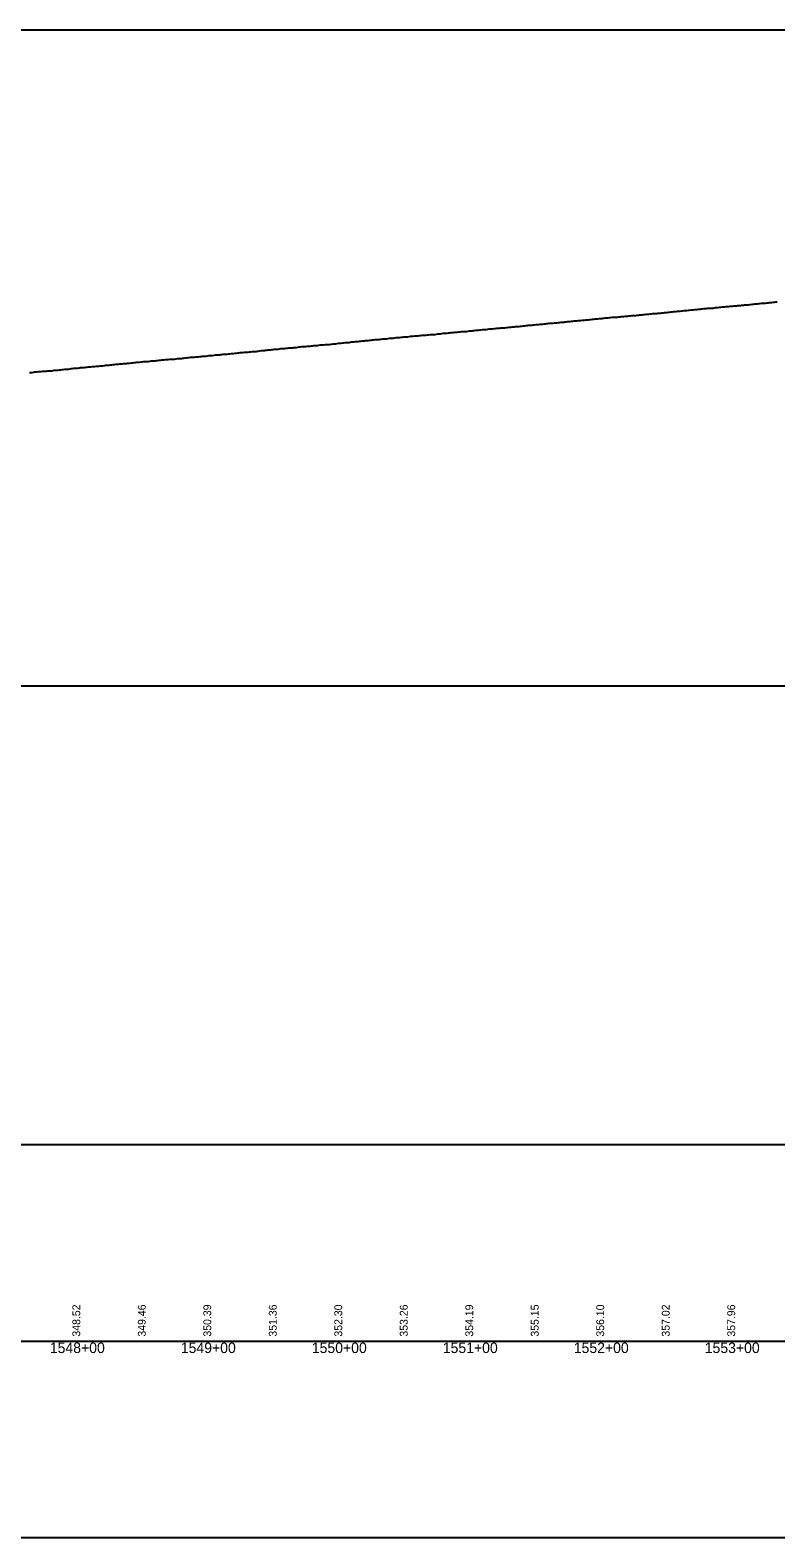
# Model space of a CAD drawing. Extents: x 2898 to 49495, y -15038 to -13538.
# Drawn here: x 44314 to 44883, y -15038 to -13888 of the extents above; entities that cross this region are included whole.
import ezdxf

# ---------------------------------------------------------------- set-up
doc = ezdxf.new("R2010")
doc.units = 0
for name, color, linetype in [('RD_DDB_Profile_EX', 7, 'Continuous'), ('RD_DDB_StaTX', 7, 'Continuous'), ('RD_DDB_StripGrade', 7, 'Continuous'), ('RD_GPK_Profile_Cell', 7, 'Continuous'), ('RD_SHT_ShtClip', 7, 'Continuous')]:
    doc.layers.add(name, color=color, linetype=linetype)

msp = doc.modelspace()

# ---------------------------------------------------------------- linework, layer by layer
at = {"layer": 'RD_DDB_Profile_EX'}
for points in [[(44834.5, -14100.4), (44835.1, -14100.4), (44835.5, -14100.4), (44836.5, -14100.2), (44837.5, -14100.1), (44838.5, -14100.1), (44839.5, -14100), (44840.5, -14099.8), (44841.5, -14099.7), (44842.5, -14099.6), (44843.5, -14099.5), (44844.6, -14099.4), (44845.5, -14099.3), (44846.5, -14099.3), (44847.5, -14099.2), (44848.5, -14099.1), (44849.5, -14099), (44850.5, -14098.9), (44851.5, -14098.7), (44852.5, -14098.7), (44853.5, -14098.7), (44854.1, -14098.6), (44854.5, -14098.6), (44855.5, -14098.5), (44856.5, -14098.4), (44857.2, -14098.3), (44857.5, -14098.3), (44858.8, -14098.2), (44859.5, -14098.1), (44860.5, -14098), (44861.5, -14097.9), (44862.5, -14097.9), (44863.5, -14097.8), (44864.5, -14097.7), (44865.5, -14097.5), (44866.5, -14097.4), (44867.5, -14097.3), (44868.5, -14097.2), (44869.5, -14097.1), (44870.5, -14097), (44871.5, -14096.9), (44872.5, -14096.8), (44873, -14096.8), (44873.5, -14096.8), (44874.5, -14096.8), (44875.5, -14096.6), (44876.5, -14096.5), (44877.5, -14096.4), (44878.5, -14096.3), (44879.5, -14096.2), (44880.5, -14096.1), (44881.5, -14096), (44882.5, -14095.9), (44883.5, -14095.8), (44884.5, -14095.7)], [(44642.5, -14118.6), (44643.5, -14118.4), (44644.5, -14118.3), (44645.7, -14118.3), (44646.5, -14118.3), (44647.5, -14118.2), (44648.5, -14118.1), (44649.5, -14117.9), (44650.5, -14117.8), (44651.5, -14117.7), (44652.5, -14117.6), (44653.5, -14117.5), (44654.5, -14117.4), (44655.2, -14117.3), (44655.5, -14117.3), (44656.5, -14117.2), (44657.5, -14117.1), (44658.5, -14117), (44659.5, -14116.9), (44660.5, -14116.8), (44661.5, -14116.8), (44662.5, -14116.7), (44663.5, -14116.6), (44664.6, -14116.4), (44665.5, -14116.4), (44666.5, -14116.3), (44667.5, -14116.2), (44668.5, -14116.1), (44669.5, -14116.1), (44670.5, -14115.9), (44671.5, -14115.7), (44672.5, -14115.7), (44673.5, -14115.6), (44674.1, -14115.6), (44674.5, -14115.5), (44675.5, -14115.5), (44676.5, -14115.4), (44677.5, -14115.3), (44678.5, -14115.2), (44679.5, -14115.1), (44680.5, -14115.1), (44681.5, -14114.9), (44682.5, -14114.8), (44683.6, -14114.7), (44684.5, -14114.6), (44685.5, -14114.6), (44686.5, -14114.5), (44687.5, -14114.4), (44688.5, -14114.3), (44689.5, -14114.2), (44690.5, -14114), (44691.5, -14113.9), (44692.5, -14113.8), (44693.1, -14113.8), (44693.5, -14113.7), (44694.5, -14113.6), (44695.5, -14113.6), (44696.5, -14113.5), (44697.5, -14113.4), (44698.5, -14113.3), (44699.5, -14113.2), (44700.5, -14113.1), (44701.5, -14112.9), (44702.5, -14112.9), (44703.5, -14112.7), (44704.5, -14112.6), (44705.5, -14112.6), (44706.5, -14112.5), (44707.5, -14112.5), (44708.5, -14112.3), (44709.5, -14112.2), (44710.5, -14112), (44711.5, -14112), (44712, -14112), (44712.5, -14112), (44713.5, -14111.9), (44714.5, -14111.8), (44715.5, -14111.7), (44716.5, -14111.6), (44717.5, -14111.4), (44718.5, -14111.4), (44719.5, -14111.3), (44720.5, -14111.2), (44721.5, -14111.1), (44722.5, -14111), (44723.5, -14110.9), (44724.5, -14110.8), (44725.5, -14110.7), (44726.5, -14110.6), (44727.5, -14110.5), (44728.5, -14110.5), (44729.5, -14110.3), (44730.5, -14110.2), (44730.9, -14110.2), (44731.5, -14110.1), (44732.5, -14110), (44733.5, -14110), (44734.5, -14109.9), (44735.5, -14109.8), (44736.5, -14109.7), (44737.5, -14109.6)], [(44737.5, -14109.6), (44738.5, -14109.5), (44739.5, -14109.4), (44740.5, -14109.3), (44741.5, -14109.2), (44742.5, -14109.1), (44743.5, -14109), (44744.5, -14108.9), (44745.5, -14108.7), (44746.5, -14108.7), (44747.5, -14108.6), (44748.5, -14108.5), (44749.5, -14108.5), (44749.9, -14108.4), (44750.5, -14108.3), (44751.5, -14108.2), (44752.5, -14108.1), (44753.5, -14108), (44754.5, -14107.9), (44755.5, -14107.8), (44756.5, -14107.7), (44757.5, -14107.7), (44758.5, -14107.5), (44759.5, -14107.5), (44760.5, -14107.4), (44761.5, -14107.3), (44762.5, -14107.3), (44763.5, -14107.2), (44764.5, -14107.1), (44765.5, -14107), (44766.5, -14106.9), (44767.5, -14106.8), (44768.5, -14106.7), (44768.8, -14106.6), (44769.5, -14106.6), (44770.5, -14106.5), (44771.5, -14106.4), (44772.5, -14106.3), (44773.5, -14106.2), (44774.5, -14106.2), (44775.5, -14106.1), (44776.5, -14106), (44777.5, -14105.9), (44778.5, -14105.8), (44779.5, -14105.7), (44780.5, -14105.6), (44781.5, -14105.5), (44782.5, -14105.4), (44783.5, -14105.3), (44784.5, -14105.2), (44785.5, -14105.1), (44786.5, -14105.1), (44787.8, -14104.9), (44788.5, -14104.9), (44789.5, -14104.7), (44790.5, -14104.6), (44791.5, -14104.5), (44792.5, -14104.5), (44793.5, -14104.4), (44794.5, -14104.3), (44795.5, -14104.3), (44796.5, -14104.1), (44797.5, -14104), (44798.5, -14103.9), (44799.5, -14103.8), (44800.5, -14103.7), (44801.5, -14103.6), (44802.5, -14103.5), (44803.5, -14103.4), (44804.5, -14103.2), (44805.5, -14103.1), (44806.7, -14103.1), (44807.5, -14103.1), (44808.5, -14102.9), (44809.5, -14102.8), (44810.5, -14102.7), (44811.6, -14102.6), (44812.5, -14102.6), (44813.5, -14102.4), (44813.8, -14102.3), (44814.5, -14102.3), (44815.5, -14102.2), (44816.7, -14102.1), (44817.5, -14102), (44818.7, -14101.9), (44819.5, -14101.8), (44820.6, -14101.7), (44821.5, -14101.6), (44822.5, -14101.6), (44823.5, -14101.5), (44824.5, -14101.4), (44825.7, -14101.2), (44826.5, -14101.1), (44827.5, -14101), (44828.5, -14100.9), (44829.5, -14100.8), (44830.5, -14100.7), (44831.5, -14100.5), (44832.5, -14100.5), (44833.5, -14100.5), (44834.5, -14100.4)], [(44546.6, -14127.7), (44547.6, -14127.6), (44548.6, -14127.5), (44549.6, -14127.3), (44550.6, -14127.3), (44551, -14127.2), (44551.6, -14127.2), (44552.6, -14127), (44553.6, -14127), (44554.6, -14126.8), (44555.6, -14126.7), (44556.6, -14126.7), (44557.6, -14126.6), (44558.6, -14126.5), (44559.6, -14126.3), (44560.6, -14126.2), (44561.6, -14126.1), (44562.6, -14126), (44563.6, -14125.9), (44564.6, -14125.9), (44565.6, -14125.8), (44566.6, -14125.7), (44567.6, -14125.5), (44568.6, -14125.5), (44569.6, -14125.4), (44569.9, -14125.3), (44570.6, -14125.3), (44571.6, -14125.2), (44572.2, -14125.1), (44572.6, -14125.1), (44573.6, -14125), (44574.6, -14125), (44575.6, -14124.8), (44576.6, -14124.7), (44577.6, -14124.5), (44578.6, -14124.5), (44579.5, -14124.4), (44580.5, -14124.3), (44581.5, -14124.2), (44582.5, -14124.1), (44583.5, -14124), (44584.5, -14124), (44585.5, -14123.8), (44586.5, -14123.8), (44587.5, -14123.6), (44588.5, -14123.5), (44588.9, -14123.5), (44589.5, -14123.4), (44590.5, -14123.3), (44591.5, -14123.3), (44592.5, -14123.2), (44593.5, -14123), (44594.5, -14122.9), (44595.5, -14122.8), (44596.5, -14122.8), (44597.5, -14122.7), (44598.5, -14122.6), (44599.5, -14122.5), (44600.5, -14122.4), (44601.5, -14122.4), (44602.5, -14122.3), (44603.5, -14122.2), (44604.5, -14122), (44605.5, -14121.9), (44606.5, -14121.9), (44607.8, -14121.7), (44608.5, -14121.7), (44609.5, -14121.6), (44610.5, -14121.5), (44611.5, -14121.4), (44612.5, -14121.3), (44613.5, -14121.2), (44614.5, -14121.2), (44615.5, -14121.1), (44616.5, -14121), (44617.5, -14120.9), (44618.5, -14120.8), (44619.5, -14120.7), (44620.5, -14120.6), (44621.5, -14120.6), (44622.5, -14120.5), (44623.5, -14120.5), (44624.5, -14120.4), (44625.5, -14120.2), (44626.8, -14120), (44627.5, -14120), (44628.5, -14119.9), (44629.5, -14119.7), (44630.5, -14119.6), (44631.5, -14119.6), (44632.5, -14119.5), (44633.5, -14119.4), (44634.5, -14119.3), (44635.5, -14119.2), (44636.5, -14119.2), (44637.5, -14119.1), (44638.5, -14118.8), (44639.5, -14118.9), (44640.5, -14118.8), (44641.5, -14118.6), (44642.5, -14118.6)], [(44454.6, -14136.4), (44455.6, -14136.2), (44456.3, -14136.1), (44456.6, -14136.1), (44457.6, -14136), (44458.6, -14136), (44459.6, -14135.9), (44460.6, -14135.8), (44461.6, -14135.7), (44462.6, -14135.6), (44463.6, -14135.5), (44464.6, -14135.5), (44465.7, -14135.4), (44466.6, -14135.3), (44467.6, -14135.2), (44468.6, -14135.1), (44469.6, -14135.1), (44470.6, -14134.9), (44471.6, -14134.8), (44472.6, -14134.7), (44473.6, -14134.5), (44474.6, -14134.4), (44475.2, -14134.4), (44475.6, -14134.4), (44476.6, -14134.4), (44477.6, -14134.2), (44478.6, -14134.2), (44479.6, -14134.1), (44480.6, -14134), (44481.6, -14133.9), (44482.6, -14133.8), (44483.6, -14133.7), (44484.7, -14133.6), (44485.6, -14133.5), (44486.6, -14133.5), (44487.6, -14133.3), (44488.6, -14133.3), (44489.6, -14133.1), (44490.6, -14132.9), (44491.6, -14132.8), (44492.6, -14132.7), (44493.1, -14132.7), (44493.6, -14132.6), (44494.1, -14132.6), (44494.8, -14132.5), (44495.6, -14132.4), (44496.6, -14132.3), (44496.9, -14132.3), (44497.6, -14132.2), (44498, -14132.2), (44498.6, -14132.1), (44499.6, -14132.1), (44500.6, -14131.9), (44501.6, -14131.8), (44502.6, -14131.8), (44503.6, -14131.7), (44504.6, -14131.6), (44505.6, -14131.4), (44506.6, -14131.3), (44507.6, -14131.3), (44508.6, -14131.3), (44509.6, -14131.1), (44510.6, -14131), (44511.6, -14130.9), (44512.6, -14130.8), (44513.1, -14130.7), (44513.6, -14130.7), (44514.6, -14130.7), (44515.6, -14130.4), (44516.6, -14130.4), (44517.6, -14130.4), (44518.6, -14130.3), (44519.6, -14130.1), (44520.6, -14130.1), (44521.6, -14129.8), (44522.6, -14129.8), (44523.6, -14129.8), (44524.6, -14129.7), (44525.6, -14129.6), (44526.6, -14129.6), (44527.6, -14129.5), (44528.6, -14129.3), (44529.6, -14129.2), (44530.6, -14129.1), (44531.6, -14129.1), (44532, -14129), (44532.6, -14128.9), (44533.6, -14128.9), (44534.6, -14128.7), (44535.6, -14128.6), (44536.6, -14128.5), (44537.6, -14128.5), (44538.6, -14128.4), (44539.6, -14128.3), (44540.6, -14128.3), (44541.6, -14128.3), (44542.6, -14128.2), (44543.6, -14128.1), (44544.6, -14127.9), (44545.6, -14127.8), (44546.6, -14127.7)], [(44357.6, -14145.4), (44358.6, -14145.3), (44359.6, -14145.3), (44360.6, -14145.2), (44361.6, -14145.1), (44362.6, -14145.1), (44363.6, -14145), (44364.6, -14144.8), (44365.6, -14144.7), (44366.6, -14144.7), (44367.6, -14144.6), (44368.6, -14144.5), (44369.6, -14144.4), (44370.6, -14144.3), (44371, -14144.2), (44371.6, -14144.1), (44372.6, -14144.1), (44373.6, -14144), (44374.6, -14143.9), (44375.6, -14143.7), (44376.6, -14143.7), (44377.6, -14143.6), (44378.6, -14143.4), (44379.6, -14143.3), (44380.6, -14143.3), (44381.6, -14143.2), (44382.6, -14143.1), (44383.6, -14143), (44384.6, -14142.9), (44385.6, -14142.8), (44386.6, -14142.7), (44387.6, -14142.7), (44388.6, -14142.5), (44389.6, -14142.5), (44390, -14142.5), (44390.6, -14142.4), (44391.6, -14142.2), (44392.6, -14142.2), (44393.6, -14142), (44394.6, -14142), (44395.6, -14141.8), (44396.6, -14141.8), (44397.6, -14141.8), (44398.8, -14141.5), (44399.6, -14141.5), (44400.6, -14141.3), (44401.6, -14141.2), (44402.6, -14141.2), (44403.6, -14141.2), (44404.6, -14141.1), (44405.6, -14141), (44406.6, -14140.8), (44407.6, -14140.7), (44408.6, -14140.6), (44408.9, -14140.6), (44409.6, -14140.6), (44410.6, -14140.5), (44411.6, -14140.4), (44412.6, -14140.3), (44413.6, -14140.1), (44414.6, -14140), (44415.6, -14140), (44416.6, -14139.9), (44417.6, -14139.8), (44418.6, -14139.7), (44419.6, -14139.6), (44420.6, -14139.5), (44421.6, -14139.4), (44422.6, -14139.4), (44423.6, -14139.4), (44424.6, -14139.3), (44425.6, -14139.2), (44426.6, -14139), (44427.8, -14138.9), (44428.6, -14138.9), (44429.6, -14138.8), (44430.6, -14138.6), (44431.6, -14138.6), (44432.6, -14138.5), (44433.6, -14138.3), (44434.6, -14138.2), (44435.6, -14138.1), (44436.6, -14138), (44437.6, -14137.9), (44438.6, -14137.8), (44439.6, -14137.8), (44440.6, -14137.7), (44441.6, -14137.7), (44442.6, -14137.6), (44443.6, -14137.4), (44444.6, -14137.3), (44445.6, -14137.2), (44446.8, -14137.1), (44447.6, -14137.1), (44448.6, -14137.1), (44449.6, -14136.9), (44450.6, -14136.7), (44451.6, -14136.7), (44452.6, -14136.6), (44453.6, -14136.5), (44454.6, -14136.4)], [(44313.6, -14149.6), (44314.2, -14149.5), (44314.6, -14149.5), (44315.6, -14149.5), (44316.6, -14149.4), (44317.6, -14149.2), (44318.6, -14149.2), (44319.6, -14149.1), (44320.6, -14148.9), (44321.6, -14148.9), (44322.6, -14148.8), (44323.7, -14148.7), (44324.6, -14148.6), (44325.6, -14148.6), (44326.6, -14148.5), (44327.6, -14148.4), (44328.6, -14148.3), (44329.6, -14148.2), (44330.6, -14148.2), (44331.6, -14148), (44332.6, -14147.9), (44333.1, -14147.9), (44333.6, -14147.9), (44334.6, -14147.7), (44335.6, -14147.7), (44336.6, -14147.6), (44337.6, -14147.5), (44338.6, -14147.3), (44339.6, -14147.2), (44340.6, -14147.1), (44341.6, -14147), (44342.6, -14147), (44343.6, -14147), (44344.6, -14146.7), (44345.6, -14146.6), (44346.6, -14146.5), (44347.6, -14146.4), (44348.6, -14146.3), (44349.6, -14146.3), (44350.6, -14146.2), (44351.6, -14146.1), (44352.1, -14146), (44352.6, -14145.9), (44353.6, -14145.8), (44354.6, -14145.7), (44355.6, -14145.7), (44356.6, -14145.5), (44357.6, -14145.4)]]:
    msp.add_lwpolyline(points, dxfattribs=at)
at = {"layer": 'RD_GPK_Profile_Cell'}
msp.add_line((2976.1, -14888.5), (48721.1, -14888.5), dxfattribs=at)
at = {"layer": 'RD_SHT_ShtClip'}
for points in [[(43475.4, -13888.5), (43475.4, -14388.5), (44975.4, -14388.5), (44975.4, -14388.5), (44975.4, -13888.5), (44975.4, -13888.5)], [(43455.4, -14738.5), (44995.4, -14738.5), (44995.4, -15038.5), (43455.4, -15038.5)]]:
    msp.add_lwpolyline(points, close=True, dxfattribs=at)

# ---------------------------------------------------------------- texts
at = {"layer": 'RD_DDB_StaTX'}
for s, p in [('1548+00', (44329.2, -14897.5)), ('1549+00', (44429.2, -14897.5)), ('1550+00', (44529.2, -14897.5)), ('1551+00', (44629.2, -14897.5)), ('1552+00', (44729.2, -14897.5)), ('1553+00', (44829.2, -14897.5))]:
    msp.add_text(s, height=8, dxfattribs=at).set_placement(p)
at = {"layer": 'RD_DDB_StripGrade'}
for s, p in [('348.52', (44352.4, -14885)), ('349.46', (44402.4, -14885)), ('350.39', (44452.4, -14885)), ('351.36', (44502.4, -14885)), ('352.30', (44552.4, -14885)), ('353.26', (44602.4, -14885)), ('354.19', (44652.4, -14885)), ('355.15', (44702.4, -14885)), ('356.10', (44752.4, -14885)), ('357.02', (44802.4, -14885)), ('357.96', (44852.4, -14885))]:
    msp.add_text(s, height=6, rotation=90, dxfattribs=at).set_placement(p)

doc.saveas('drawing.dxf')
